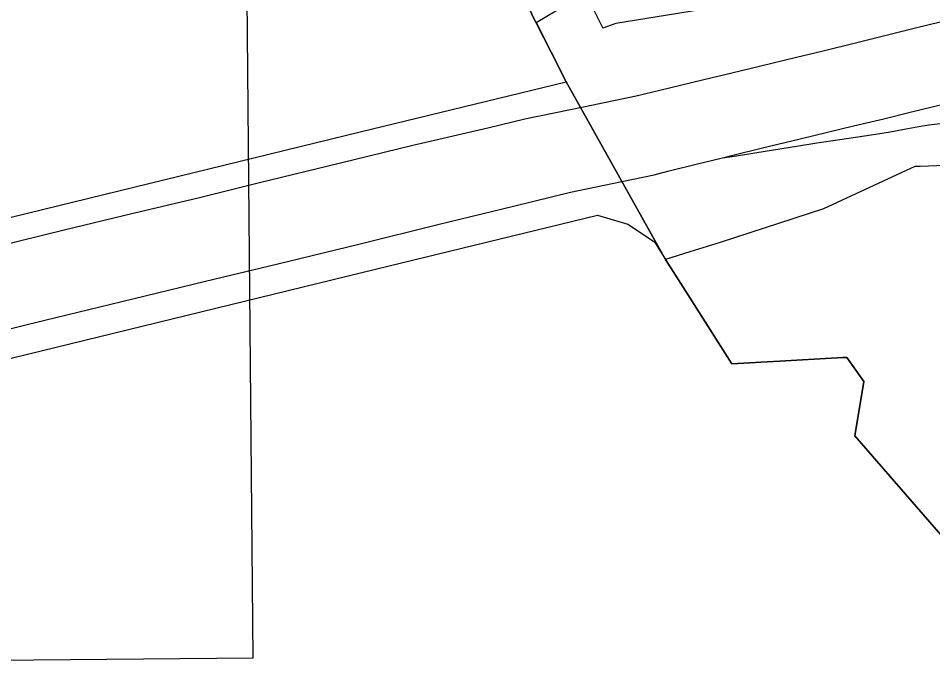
# Model space of a CAD drawing. Extents: x -2233 to 187241, y 4582 to 150524.
# Drawn here: x 104550 to 106407, y 55956 to 57300 of the extents above; entities that cross this region are included whole.
import ezdxf

# ---------------------------------------------------------------- set-up
doc = ezdxf.new("R2010")
doc.units = 0
for name, color, linetype in [('DV_X_Corp_Line', 7, 'Continuous'), ('GE_X_CL_2000', 7, 'Continuous'), ('RW_X_Fee_RW', 7, 'Continuous'), ('TI_BORDER', 7, 'Continuous')]:
    doc.layers.add(name, color=color, linetype=linetype)

msp = doc.modelspace()

# ---------------------------------------------------------------- linework, layer by layer
at = {"layer": 'DV_X_Corp_Line'}
for p, q in [((105601.2, 57291.2), (105575.3, 57345.2)), ((105601.2, 57291.2), (105575.3, 57345.2)), ((105575.3, 57345.2), (105601.2, 57291.2)), ((105575.3, 57345.2), (105601.2, 57291.2)), ((105601.9, 57291.6), (105601.2, 57291.2)), ((105601.9, 57291.6), (105601.2, 57291.2)), ((105601.2, 57291.2), (105601.9, 57291.6)), ((105601.2, 57291.2), (105601.9, 57291.6)), ((105662.5, 57171.2), (105601.9, 57291.6)), ((105662.5, 57171.2), (105601.9, 57291.6)), ((105601.9, 57291.6), (105662.5, 57171.2)), ((105601.9, 57291.6), (105662.5, 57171.2)), ((105864.3, 56810.2), (105662.5, 57171.2)), ((105864.3, 56810.2), (105662.5, 57171.2)), ((105662.5, 57171.2), (105864.3, 56810.2)), ((105662.5, 57171.2), (105864.3, 56810.2)), ((105900.3, 56753.5), (105864.3, 56810.2)), ((105900.3, 56753.5), (105864.3, 56810.2)), ((105864.3, 56810.2), (105900.3, 56753.5)), ((105864.3, 56810.2), (105900.3, 56753.5)), ((105998.9, 56598.2), (105900.3, 56753.5)), ((105998.9, 56598.2), (105900.3, 56753.5)), ((105900.3, 56753.5), (105998.9, 56598.2)), ((105900.3, 56753.5), (105998.9, 56598.2)), ((106035.1, 56600.2), (105998.9, 56598.2)), ((106035.1, 56600.2), (105998.9, 56598.2)), ((105998.9, 56598.2), (106035.1, 56600.2)), ((105998.9, 56598.2), (106035.1, 56600.2)), ((106057.6, 56601.5), (106035.1, 56600.2)), ((106057.6, 56601.5), (106035.1, 56600.2)), ((106035.1, 56600.2), (106057.6, 56601.5)), ((106035.1, 56600.2), (106057.6, 56601.5)), ((106096.1, 56603.6), (106057.6, 56601.5)), ((106096.1, 56603.6), (106057.6, 56601.5)), ((106057.6, 56601.5), (106096.1, 56603.6)), ((106057.6, 56601.5), (106096.1, 56603.6)), ((106130.7, 56605.5), (106096.1, 56603.6)), ((106130.7, 56605.5), (106096.1, 56603.6)), ((106096.1, 56603.6), (106130.7, 56605.5)), ((106096.1, 56603.6), (106130.7, 56605.5)), ((106224.4, 56610.8), (106130.7, 56605.5)), ((106224.4, 56610.8), (106130.7, 56605.5)), ((106130.7, 56605.5), (106224.4, 56610.8)), ((106130.7, 56605.5), (106224.4, 56610.8)), ((106228.1, 56611), (106224.4, 56610.8)), ((106228.1, 56611), (106224.4, 56610.8)), ((106224.4, 56610.8), (106228.1, 56611)), ((106224.4, 56610.8), (106228.1, 56611)), ((106232, 56611.2), (106228.1, 56611)), ((106232, 56611.2), (106228.1, 56611)), ((106228.1, 56611), (106232, 56611.2)), ((106228.1, 56611), (106232, 56611.2)), ((106250.3, 56585.3), (106232, 56611.2)), ((106250.3, 56585.3), (106232, 56611.2)), ((106232, 56611.2), (106250.3, 56585.3)), ((106232, 56611.2), (106250.3, 56585.3)), ((106266.5, 56562.4), (106250.3, 56585.3)), ((106266.5, 56562.4), (106250.3, 56585.3)), ((106250.3, 56585.3), (106266.5, 56562.4)), ((106250.3, 56585.3), (106266.5, 56562.4)), ((106248.1, 56451.9), (106266.5, 56562.4)), ((106248.1, 56451.9), (106266.5, 56562.4)), ((106266.5, 56562.4), (106248.1, 56451.9)), ((106266.5, 56562.4), (106248.1, 56451.9)), ((106445, 56225.3), (106248.1, 56451.9)), ((106445, 56225.3), (106248.1, 56451.9)), ((106248.1, 56451.9), (106445, 56225.3)), ((106248.1, 56451.9), (106445, 56225.3))]:
    msp.add_line(p, q, dxfattribs=at)
at = {"layer": 'GE_X_CL_2000'}
for points in [[(107330, 57518.7), (107260.1, 57500), (107131.4, 57466.3), (107045.2, 57444), (106883, 57402.1), (106761.4, 57373), (106644.1, 57344.7), (106526.6, 57316.8), (106405, 57288.2), (106363.6, 57277.7), (106312.3, 57264.9), (106252.3, 57250), (106184, 57233.3), (106130.1, 57220), (106057.4, 57202.7), (105999.1, 57188.5), (105942.1, 57174.8), (105872.5, 57158.2), (105804.3, 57142), (105697.4, 57119.7)], [(105979.6, 57016.6), (106001.1, 57021.9), (106061.3, 57037.1), (106137.7, 57055.1), (106195.4, 57069.2), (106245.6, 57081.4), (106307.5, 57096), (106363.3, 57109.8), (106405.1, 57120.1), (106481.2, 57138.2), (106526.6, 57149.3), (106597.7, 57166.6), (106719.6, 57195.9), (106829.5, 57222.5), (106948.1, 57250.9), (107140.1, 57297.5), (107295.8, 57334.9)], [(105697.4, 57119.7), (105578.4, 57094.8), (105503.3, 57077.1), (105351, 57041.8), (105204.7, 57005.4), (105037.1, 56965.4), (104915.8, 56934.8), (104783.9, 56903.5), (104643.8, 56869.5), (104550.4, 56846.3), (104407, 56811.6)], [(105979.6, 57016.6), (106008.2, 57020.8), (106049.5, 57027.6), (106130.1, 57040.3), (106171, 57046.9), (106217.9, 57053.9), (106268.2, 57061), (106316.7, 57069), (106348.3, 57074.8), (106385.7, 57081.3), (106404.2, 57084.1), (106421.9, 57086.3)], [(105775.4, 56968.2), (105841.2, 56982), (105868.7, 56989.3), (105926.5, 57003.5), (105979.6, 57016.6)], [(103146.8, 56334.5), (103239.3, 56356.7), (103395.3, 56394.3), (103625.4, 56449.8), (103789.3, 56490.5), (103948.5, 56528.9), (103984.3, 56537.5), (104114.3, 56568.4), (104189, 56586.9), (104228.6, 56596.7), (104258.9, 56603.6), (104447.4, 56648.2), (104604.1, 56687.1), (104782.7, 56730.3), (104930.5, 56765.9), (105074.6, 56800.5), (105244.5, 56841.7), (105401.8, 56880.9), (105558.5, 56918.9), (105671.5, 56946.6), (105775.4, 56968.2)]]:
    msp.add_lwpolyline(points, dxfattribs=at)
at = {"layer": 'RW_X_Fee_RW'}
for p, q in [((105701.4, 57351), (105737.2, 57280)), ((106082.1, 57341.8), (105763.5, 57289.4)), ((105601.2, 57291.2), (105662.5, 57171.2)), ((105763.5, 57289.4), (105737.2, 57280)), ((105244.2, 57069.1), (105662.5, 57171.2)), ((104130.9, 56797.2), (105244.2, 57069.1)), ((106370, 56998.8), (106184.9, 56913)), ((106184.9, 56913), (105975.2, 56844.4)), ((105275.4, 56790.3), (105725.9, 56900.3)), ((105725.9, 56900.3), (105787.7, 56881.5)), ((105787.7, 56881.5), (105842.1, 56846.2)), ((105842.1, 56846.2), (105864.3, 56810.2)), ((104228, 56534.5), (105275.4, 56790.3))]:
    msp.add_line(p, q, dxfattribs=at)
for points in [[(105601.2, 57291.2), (105601.9, 57291.6), (105644.9, 57317.3), (105701.4, 57351)], [(106684.2, 57011.2), (106381.2, 56999.2), (106370, 56998.8)], [(105975.2, 56844.4), (105913.2, 56825.3), (105864.3, 56810.2)]]:
    msp.add_lwpolyline(points, dxfattribs=at)
at = {"layer": 'TI_BORDER'}
for p, q in [((104999.5, 59062.3), (105026.2, 56000.1)), ((105026.2, 56000.1), (100026.4, 55956.5))]:
    msp.add_line(p, q, dxfattribs=at)

doc.saveas('drawing.dxf')
